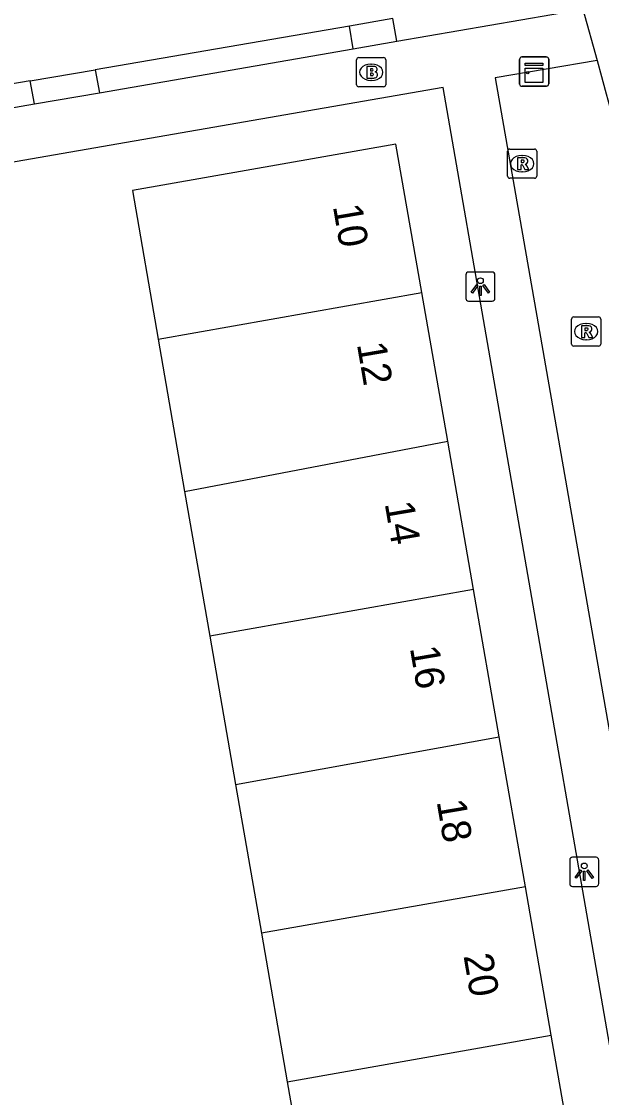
# Model space of a CAD drawing. Extents: x 160158 to 160921, y 381517 to 382041.
# Drawn here: x 160482.63 to 160502.51, y 381549.26 to 381586.1 of the extents above; entities that cross this region are included whole.
import ezdxf

# ---------------------------------------------------------------- set-up
doc = ezdxf.new("R2010")
doc.units = 0
for name, color, linetype in [('IMGEO_Brandkraan', 7, 'Continuous'), ('IMGEO_Fietspad_gesloten', 7, 'Continuous'), ('IMGEO_Kast', 7, 'Continuous'), ('IMGEO_Lichtpunt', 7, 'Continuous'), ('IMGEO_Pand', 7, 'Continuous'), ('IMGEO_Pand_nummerreeks', 7, 'Continuous'), ('IMGEO_Parkeervlak_open', 7, 'Continuous'), ('IMGEO_Rioolput', 7, 'Continuous'), ('IMGEO_Voetpad_open', 7, 'Continuous')]:
    doc.layers.add(name, color=color, linetype=linetype)

msp = doc.modelspace()

# ---------------------------------------------------------------- linework, layer by layer
at = {"layer": 'IMGEO_Brandkraan'}
for p, q in [((160494.116, 381583.942), (160494.116, 381584.794)), ((160494.191, 381584.868), (160495.043, 381584.868)), ((160495.117, 381584.794), (160495.117, 381583.942)), ((160494.604, 381584.648), (160494.629, 381584.648)), ((160494.627, 381584.088), (160494.602, 381584.088)), ((160495.043, 381583.868), (160494.191, 381583.868))]:
    msp.add_line(p, q, dxfattribs=at)
for points in [[(160494.116, 381583.942), (160494.116, 381584.794)], [(160494.191, 381584.868), (160495.043, 381584.868)], [(160495.117, 381584.794), (160495.117, 381583.942)], [(160494.464, 381584.568), (160494.464, 381584.168), (160494.677, 381584.168)], [(160494.695, 381584.568), (160494.464, 381584.568)], [(160494.643, 381584.487), (160494.589, 381584.487), (160494.589, 381584.411)], [(160494.589, 381584.411), (160494.642, 381584.411)], [(160494.651, 381584.335), (160494.589, 381584.335), (160494.589, 381584.254)], [(160494.589, 381584.254), (160494.651, 381584.254)], [(160495.043, 381583.868), (160494.191, 381583.868)]]:
    msp.add_lwpolyline(points, dxfattribs=at)
for centre, radius, start, end in [((160494.193, 381584.792), 0.0765, 91.552, 178.448), ((160494.193, 381584.792), 0.0765, 91.552, 178.448), ((160495.041, 381584.792), 0.0765, 1.552, 88.448), ((160495.041, 381584.792), 0.0765, 1.552, 88.448), ((160494.644, 381584.449), 0.0379, 267.8285, 90.9355), ((160494.652, 381584.294), 0.0404, 269.8759, 90.5077), ((160494.699, 381584.423), 0.145, 59.4692, 91.5367), ((160494.724, 381584.47), 0.0922, 285.5137, 58.1501), ((160494.729, 381584.278), 0.105, 301.3115, 78.989), ((160494.683, 381584.419), 0.251, 268.6676, 293.5347), ((160494.193, 381583.944), 0.0765, 181.552, 268.448), ((160494.193, 381583.944), 0.0765, 181.552, 268.448), ((160495.041, 381583.944), 0.0765, 271.552, 358.448), ((160495.041, 381583.944), 0.0765, 271.552, 358.448)]:
    msp.add_arc(centre, radius, start, end, dxfattribs=at)
for centre, major_axis, ratio, start_param, end_param in [((160494.603, 381584.368), (-0.387, 0.002), 0.722429, 4.712389, 7.853982), ((160494.628, 381584.368), (-0.39, 0.002), 0.717154, 1.570796, 4.712389)]:
    msp.add_ellipse(centre, major_axis=major_axis, ratio=ratio, start_param=start_param, end_param=end_param, dxfattribs=at)
at = {"layer": 'IMGEO_Fietspad_gesloten'}
msp.add_arc((160843.455, 381668.23), 347.596, 190.52083, 193.72793, dxfattribs=at)
at = {"layer": 'IMGEO_Kast'}
for p, q in [((160499.701, 381583.965), (160499.701, 381584.806)), ((160499.701, 381584.806), (160499.701, 381583.965)), ((160499.776, 381584.89), (160500.617, 381584.89)), ((160500.617, 381584.89), (160499.776, 381584.89)), ((160500.701, 381584.815), (160500.701, 381583.974)), ((160500.701, 381583.974), (160500.701, 381584.815)), ((160500.626, 381583.89), (160499.785, 381583.89)), ((160499.785, 381583.89), (160500.626, 381583.89))]:
    msp.add_line(p, q, dxfattribs=at)
for points in [[(160499.896, 381584.68), (160500.496, 381584.68), (160500.496, 381584.595), (160499.896, 381584.595), (160499.896, 381584.68)], [(160499.896, 381584.505), (160500.496, 381584.505), (160500.496, 381584.016), (160499.896, 381584.016), (160499.896, 381584.505)]]:
    msp.add_lwpolyline(points, dxfattribs=at)
msp.add_circle((160499.98, 381584.354), 0.0377, dxfattribs=at)
for centre, start, end in [((160499.779, 381584.812), 92.4484, 184.2845), ((160499.779, 381584.812), 92.4484, 184.2845), ((160500.623, 381584.812), 2.4484, 94.2845), ((160500.623, 381584.812), 2.4484, 94.2845), ((160499.779, 381583.968), 182.4484, 274.2845), ((160499.779, 381583.968), 182.4484, 274.2845), ((160500.623, 381583.968), 272.4484, 4.2845), ((160500.623, 381583.968), 272.4484, 4.2845)]:
    msp.add_arc(centre, 0.0779, start, end, dxfattribs=at)
at = {"layer": 'IMGEO_Lichtpunt'}
for p, q in [((160497.859, 381577.432), (160497.859, 381576.625)), ((160497.859, 381577.432), (160497.859, 381576.625)), ((160498.761, 381577.527), (160497.953, 381577.527)), ((160498.761, 381577.527), (160497.953, 381577.527)), ((160498.855, 381576.625), (160498.855, 381577.432)), ((160498.855, 381576.625), (160498.855, 381577.432)), ((160497.953, 381576.531), (160498.761, 381576.531)), ((160497.953, 381576.531), (160498.761, 381576.531)), ((160502.322, 381557.487), (160501.514, 381557.487)), ((160502.322, 381557.487), (160501.514, 381557.487)), ((160501.42, 381557.392), (160501.42, 381556.585)), ((160501.42, 381557.392), (160501.42, 381556.585)), ((160502.416, 381556.585), (160502.416, 381557.392)), ((160502.416, 381556.585), (160502.416, 381557.392)), ((160501.514, 381556.491), (160502.322, 381556.491)), ((160501.514, 381556.491), (160502.322, 381556.491))]:
    msp.add_line(p, q, dxfattribs=at)
for points in [[(160498.233, 381577.096), (160498.272, 381577.068), (160498.084, 381576.806), (160498.046, 381576.833), (160498.233, 381577.096)], [(160498.335, 381577.048), (160498.382, 381577.048), (160498.382, 381576.726), (160498.335, 381576.726), (160498.335, 381577.048)], [(160498.445, 381577.068), (160498.483, 381577.095), (160498.67, 381576.833), (160498.631, 381576.805), (160498.445, 381577.068)], [(160501.794, 381557.056), (160501.833, 381557.028), (160501.645, 381556.766), (160501.607, 381556.793), (160501.794, 381557.056)], [(160501.896, 381557.008), (160501.943, 381557.008), (160501.943, 381556.686), (160501.896, 381556.686), (160501.896, 381557.008)], [(160502.006, 381557.028), (160502.044, 381557.055), (160502.231, 381556.793), (160502.192, 381556.765), (160502.006, 381557.028)]]:
    msp.add_lwpolyline(points, dxfattribs=at)
for centre in [(160498.358, 381577.23), (160501.919, 381557.19)]:
    msp.add_circle(centre, 0.0994, dxfattribs=at)
for centre, start, end in [((160497.953, 381577.432), 90, 180), ((160497.953, 381577.432), 90, 180), ((160498.761, 381577.432), 0, 90), ((160498.761, 381577.432), 0, 90), ((160497.953, 381576.625), 180, 270), ((160497.953, 381576.625), 180, 270), ((160498.761, 381576.625), 270, 0), ((160498.761, 381576.625), 270, 360), ((160501.514, 381557.392), 90, 180), ((160501.514, 381557.392), 90, 180), ((160502.322, 381557.392), 0, 90), ((160502.322, 381557.392), 0, 90), ((160501.514, 381556.585), 180, 270), ((160501.514, 381556.585), 180, 270), ((160502.322, 381556.585), 270, 0), ((160502.322, 381556.585), 270, 360)]:
    msp.add_arc(centre, 0.0946, start, end, dxfattribs=at)
at = {"layer": 'IMGEO_Pand'}
for points in [[(160496.351, 381576.823), (160495.464, 381581.909), (160486.43, 381580.317), (160487.315, 381575.231)], [(160487.315, 381575.231), (160496.351, 381576.823)], [(160497.238, 381571.737), (160496.351, 381576.823)], [(160487.315, 381575.231), (160488.223, 381570.009)], [(160488.223, 381570.009), (160497.238, 381571.737)], [(160498.125, 381566.651), (160497.238, 381571.737)], [(160488.223, 381570.009), (160489.084, 381565.06)], [(160498.125, 381566.651), (160489.084, 381565.06)], [(160499.005, 381561.61), (160498.125, 381566.651)], [(160489.084, 381565.06), (160489.969, 381559.974)], [(160489.969, 381559.974), (160499.005, 381561.61)], [(160499.9, 381556.478), (160499.005, 381561.61)], [(160489.969, 381559.974), (160490.854, 381554.888)], [(160499.9, 381556.478), (160490.854, 381554.888)], [(160500.787, 381551.392), (160499.9, 381556.478)], [(160490.854, 381554.888), (160491.738, 381549.803)], [(160491.738, 381549.803), (160500.787, 381551.392)], [(160491.738, 381549.803), (160492.623, 381544.717), (160501.674, 381546.306), (160500.787, 381551.392)]]:
    msp.add_lwpolyline(points, dxfattribs=at)
at = {"layer": 'IMGEO_Parkeervlak_open'}
for points in [[(160493.871, 381585.951), (160485.153, 381584.454)], [(160482.925, 381584.072), (160477.934, 381583.215)]]:
    msp.add_lwpolyline(points, dxfattribs=at)
at = {"layer": 'IMGEO_Rioolput'}
for p, q in [((160499.29, 381580.812), (160499.29, 381581.664)), ((160499.365, 381581.738), (160500.217, 381581.738)), ((160499.778, 381581.518), (160499.803, 381581.518)), ((160500.291, 381581.664), (160500.291, 381580.812)), ((160500.217, 381580.738), (160499.365, 381580.738)), ((160499.801, 381580.958), (160499.776, 381580.958)), ((160501.482, 381575.062), (160501.482, 381575.914)), ((160501.557, 381575.988), (160502.409, 381575.988)), ((160502.483, 381575.914), (160502.483, 381575.062)), ((160501.97, 381575.768), (160501.995, 381575.768)), ((160501.993, 381575.208), (160501.968, 381575.208)), ((160502.409, 381574.988), (160501.557, 381574.988))]:
    msp.add_line(p, q, dxfattribs=at)
for points in [[(160499.29, 381580.812), (160499.29, 381581.664)], [(160499.365, 381581.738), (160500.217, 381581.738)], [(160499.879, 381581.436), (160499.627, 381581.438), (160499.627, 381581.038)], [(160500.291, 381581.664), (160500.291, 381580.812)], [(160499.627, 381581.038), (160499.751, 381581.038), (160499.751, 381581.2), (160499.762, 381581.2)], [(160499.805, 381581.357), (160499.751, 381581.357), (160499.751, 381581.276)], [(160499.751, 381581.276), (160499.803, 381581.276)], [(160499.809, 381581.171), (160499.88, 381581.038), (160500.02, 381581.038), (160499.955, 381581.164)], [(160500.217, 381580.738), (160499.365, 381580.738)], [(160501.482, 381575.062), (160501.482, 381575.914)], [(160501.557, 381575.988), (160502.409, 381575.988)], [(160502.483, 381575.914), (160502.483, 381575.062)], [(160502.071, 381575.686), (160501.819, 381575.688), (160501.819, 381575.288)], [(160501.997, 381575.607), (160501.943, 381575.607), (160501.943, 381575.526)], [(160501.943, 381575.526), (160501.995, 381575.526)], [(160501.819, 381575.288), (160501.943, 381575.288), (160501.943, 381575.45), (160501.954, 381575.45)], [(160502.001, 381575.421), (160502.072, 381575.288), (160502.212, 381575.288), (160502.147, 381575.414)], [(160502.409, 381574.988), (160501.557, 381574.988)]]:
    msp.add_lwpolyline(points, dxfattribs=at)
for centre, radius, start, end in [((160499.367, 381581.662), 0.0765, 91.552, 178.448), ((160499.367, 381581.662), 0.0765, 91.552, 178.448), ((160499.878, 381581.326), 0.109, 350.3612, 89.416), ((160500.215, 381581.662), 0.0765, 1.552, 88.448), ((160500.215, 381581.662), 0.0765, 1.552, 88.448), ((160499.761, 381581.147), 0.0533, 26.0293, 88.6989), ((160499.787, 381581.465), 0.19, 274.7715, 282.9687), ((160499.811, 381581.261), 0.0964, 77.0061, 93.1865), ((160499.825, 381581.318), 0.0378, 276.6634, 79.6772), ((160499.876, 381581.326), 0.112, 277.5842, 350.9817), ((160499.86, 381581.111), 0.108, 29.5134, 73.7905), ((160499.367, 381580.814), 0.0765, 181.552, 268.448), ((160499.367, 381580.814), 0.0765, 181.552, 268.448), ((160500.215, 381580.814), 0.0765, 271.552, 358.448), ((160500.215, 381580.814), 0.0765, 271.552, 358.448), ((160501.559, 381575.912), 0.0765, 91.552, 178.448), ((160501.559, 381575.912), 0.0765, 91.552, 178.448), ((160502.407, 381575.912), 0.0765, 1.552, 88.448), ((160502.407, 381575.912), 0.0765, 1.552, 88.448), ((160501.979, 381575.715), 0.19, 274.7715, 282.9687), ((160502.003, 381575.511), 0.0964, 77.0061, 93.1865), ((160502.017, 381575.568), 0.0378, 276.6634, 79.6772), ((160502.07, 381575.576), 0.109, 350.3612, 89.416), ((160502.068, 381575.576), 0.112, 277.5842, 350.9817), ((160501.953, 381575.397), 0.0533, 26.0293, 88.6989), ((160502.052, 381575.361), 0.108, 29.5134, 73.7905), ((160501.559, 381575.064), 0.0765, 181.552, 268.448), ((160501.559, 381575.064), 0.0765, 181.552, 268.448), ((160502.407, 381575.064), 0.0765, 271.552, 358.448), ((160502.407, 381575.064), 0.0765, 271.552, 358.448)]:
    msp.add_arc(centre, radius, start, end, dxfattribs=at)
for centre, major_axis, ratio, start_param, end_param in [((160499.777, 381581.238), (-0.387, 0.002), 0.722429, 4.712389, 7.853982), ((160499.802, 381581.238), (-0.39, 0.002), 0.717154, 1.570796, 4.712389), ((160501.969, 381575.488), (-0.387, 0.002), 0.722429, 4.712389, 7.853982), ((160501.994, 381575.488), (-0.39, 0.002), 0.717154, 1.570796, 4.712389)]:
    msp.add_ellipse(centre, major_axis=major_axis, ratio=ratio, start_param=start_param, end_param=end_param, dxfattribs=at)
at = {"layer": 'IMGEO_Voetpad_open'}
for points in [[(160495.493, 381585.429), (160501.874, 381586.533)], [(160501.874, 381586.533), (160502.36, 381584.773)], [(160495.352, 381586.205), (160493.871, 381585.951)], [(160495.493, 381585.429), (160495.352, 381586.205)], [(160494, 381585.171), (160493.871, 381585.951)], [(160494, 381585.171), (160495.493, 381585.429)], [(160485.303, 381583.666), (160494, 381585.171)], [(160502.36, 381584.773), (160498.863, 381584.173), (160505.451, 381546.503)], [(160502.36, 381584.773), (160502.509, 381584.218)], [(160482.925, 381584.072), (160485.153, 381584.454)], [(160485.153, 381584.454), (160485.303, 381583.666)], [(160483.08, 381583.281), (160482.925, 381584.072)], [(160503.713, 381545.771), (160497.086, 381583.845), (160473.981, 381579.836)], [(160483.08, 381583.281), (160485.303, 381583.666)], [(160475.88, 381582.035), (160483.08, 381583.281)]]:
    msp.add_lwpolyline(points, dxfattribs=at)
msp.add_arc((161028.384, 381724.358), 544.228, 194.92194, 196.5312, dxfattribs=at)

# ---------------------------------------------------------------- texts
at = {"layer": 'IMGEO_Pand_nummerreeks'}
for s, p in [('10', (160493.301, 381579.78)), ('12', (160494.124, 381575.057)), ('14', (160495.076, 381569.604)), ('16', (160495.939, 381564.655)), ('18', (160496.856, 381559.398)), ('20', (160497.777, 381554.117))]:
    msp.add_text(s, height=1, rotation=279.6942, dxfattribs=at).set_placement(p)

doc.saveas('drawing.dxf')
